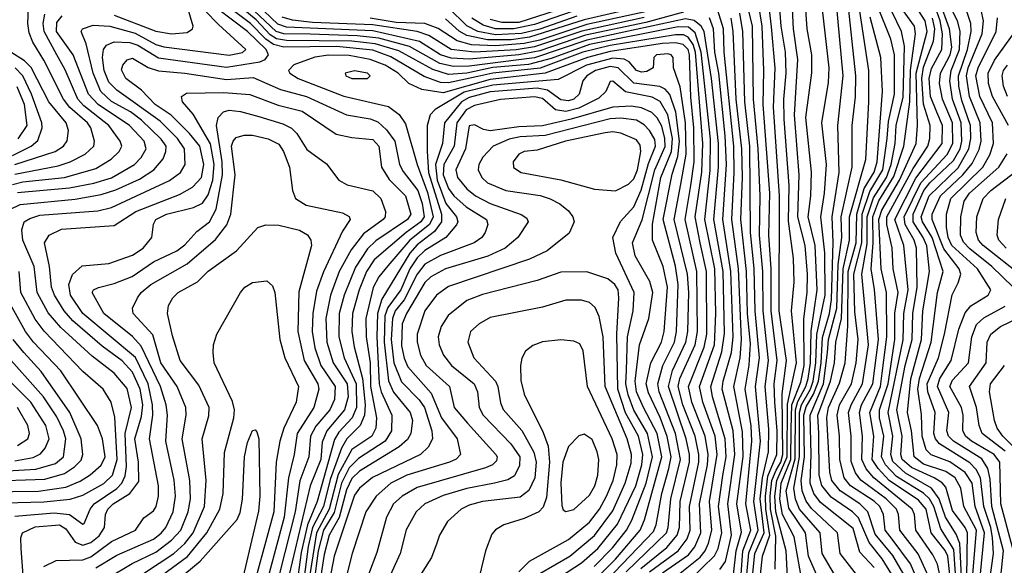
# Model space of a CAD drawing. Extents: x 997028 to 1115134, y 536408 to 618974.
# Tile 279 of 473: x 1017523 to 1021294, y 587070 to 589160. Entities that reach past the tile are written whole.
import ezdxf

# ---------------------------------------------------------------- set-up
doc = ezdxf.new("R2010")
doc.units = 0

msp = doc.modelspace()

# ---------------------------------------------------------------- linework, layer by layer
at = {"layer": '0CON10XD'}
for points in [[(1021173.3, 587035), (1021186.8, 587205), (1021138.3, 587295), (1021127.3, 587365), (1021105.7, 587405), (1021069.7, 587429.7), (1020985, 587457.8), (1020949, 587485), (1020938.2, 587585), (1020923.5, 587655), (1020936.4, 587783.6), (1020976.5, 587935), (1020982.4, 588045), (1021006.9, 588195), (1020996.9, 588293.1), (1020983.7, 588325), (1020944.6, 588385), (1020944.5, 588415), (1020985.4, 588505), (1021009.1, 588535), (1021099, 588621), (1021124.3, 588665), (1021130.9, 588695), (1021128.7, 588765), (1021096.1, 588855), (1021084.7, 588925), (1021089.9, 588965), (1021122.8, 589045), (1021125.3, 589115.3), (1021114.4, 589155), (1021064.3, 589254.3)], [(1017885, 589177.2), (1018045, 589116.2), (1018105, 589105.2), (1018165, 589111.1), (1018184.6, 589125), (1018187.6, 589135), (1018160.7, 589225)], [(1019985, 587041.3), (1020085, 587109.6), (1020108.7, 587141.3), (1020131.1, 587195), (1020126.4, 587305), (1020157, 587455), (1020159.4, 587495), (1020148, 587565), (1020096.6, 587695), (1020083.9, 587755), (1020144.4, 587905.6), (1020154.7, 587955), (1020152.9, 588195), (1020128.9, 588305), (1020109.5, 588405), (1020134.9, 588575.1), (1020139.2, 588685), (1020111, 589035), (1020102.1, 589065), (1020083.3, 589093.3), (1020065, 589102.3), (1020035, 589102), (1019785, 589060.5), (1019679.3, 589035), (1019515.9, 588974.1), (1019335, 588954.8), (1019278.2, 588941.8), (1019165, 588917.7), (1019135, 588918.9), (1019072.2, 588942.2), (1018945, 589017.3), (1018875, 589043.2), (1018736.9, 589056.9), (1018535, 589053.8), (1018495, 589064.9), (1018465.2, 589085.2), (1018407.1, 589145), (1018320.3, 589210.3)], [(1020020.2, 587015), (1020128.7, 587101.3), (1020147.8, 587125), (1020161.4, 587155), (1020173.5, 587205), (1020165.1, 587315), (1020194.7, 587495), (1020186, 587565), (1020138.7, 587695), (1020126.8, 587755), (1020183.9, 587915), (1020188.7, 588035), (1020184.8, 588205), (1020146.7, 588395), (1020167.7, 588582.3), (1020168.4, 588701.6), (1020132.9, 589035), (1020109.6, 589109.6), (1020085, 589131.5), (1020045, 589132.6), (1019705, 589064.1), (1019558.5, 589011.5), (1019471.7, 588988.3), (1019335, 588976.2), (1019235.2, 588955.2), (1019165, 588950.1), (1019105, 588968.3), (1018975, 589040.5), (1018885, 589067.3), (1018795, 589077.4), (1018545, 589079.7), (1018506.8, 589086.8), (1018482.2, 589102.2), (1018428.9, 589158.9), (1018347.7, 589225)], [(1020089.5, 587015), (1020184, 587106), (1020197.5, 587135), (1020212.4, 587195), (1020199.2, 587295), (1020216.3, 587413.7), (1020228.8, 587485), (1020224.9, 587555), (1020176.4, 587715), (1020169.8, 587755), (1020212.6, 587887.4), (1020222.6, 587957.4), (1020216.7, 588195), (1020181.8, 588395), (1020199.2, 588595), (1020199, 588685), (1020172.9, 588935), (1020152.6, 589065), (1020144.2, 589114.2), (1020133.4, 589135), (1020106.4, 589156.4), (1020073.5, 589163.5), (1019695, 589081.5), (1019495, 589013.8), (1019245, 588981.9), (1019185, 588980.7), (1019131.8, 588991.8), (1019016.4, 589056.4), (1018898.6, 589088.6), (1018815, 589098.4), (1018635, 589104.1), (1018535, 589104.9), (1018505, 589114.7), (1018377, 589235)], [(1020065, 589189), (1019921.3, 589148.7), (1019690.1, 589099.9), (1019515, 589040.2), (1019434.5, 589024.5), (1019245, 589008.1), (1019175, 589011.8), (1019135, 589024.9), (1019054.2, 589075.8), (1018875, 589116.4), (1018545, 589131.1), (1018512, 589142), (1018405.7, 589245)], [(1019949.8, 589220.2), (1019685, 589159.2), (1019475, 589092.3), (1019405, 589082.5), (1019315, 589082.1), (1019235, 589099), (1019206, 589116), (1019153.3, 589163.3)], [(1020327.8, 587015), (1020338.9, 587115), (1020374.7, 587195), (1020359.2, 587325), (1020367.4, 587405), (1020391.1, 587505), (1020391.8, 587591.8), (1020377.8, 587755), (1020390.5, 587855), (1020369.8, 588045), (1020368.5, 588195), (1020356.8, 588335), (1020359.5, 588485), (1020351.8, 588665), (1020333.5, 588855), (1020329.1, 589135), (1020305, 589236.8)], [(1020360.5, 587035), (1020367.6, 587105), (1020395.7, 587185), (1020380.3, 587285), (1020379.3, 587335), (1020388.9, 587411.1), (1020422.7, 587495), (1020423.8, 587585), (1020415.4, 587695), (1020412.2, 587765), (1020423.9, 587855), (1020400.5, 588045), (1020401.2, 588205), (1020392.7, 588335), (1020395.6, 588495), (1020370.9, 588835), (1020373.2, 588965), (1020366.5, 589135), (1020352.1, 589222.1)], [(1020416.6, 587055), (1020418.8, 587181.2), (1020398.7, 587285), (1020397.1, 587335), (1020403.7, 587395), (1020420.1, 587435), (1020437.5, 587465), (1020446, 587495), (1020443.7, 587726.3), (1020459.6, 587855), (1020432.3, 588045), (1020432.5, 588485), (1020410.1, 588825), (1020416, 588974), (1020402.5, 589132.5), (1020390.8, 589230.8)], [(1020464.1, 587025), (1020458.4, 587125), (1020418.9, 587275), (1020414.7, 587335), (1020422.1, 587395), (1020462.1, 587485), (1020463.1, 587686.9), (1020497.5, 587845), (1020478.3, 588045), (1020488.6, 588155), (1020487.2, 588245), (1020467.7, 588387.7), (1020469.6, 588525), (1020450.8, 588779.2), (1020449.4, 588855), (1020459.1, 588955), (1020456, 589035), (1020439.9, 589135), (1020431.8, 589235)], [(1020514.1, 587035), (1020489.1, 587179.1), (1020444.2, 587264.2), (1020433.8, 587323.8), (1020439, 587385), (1020476.5, 587475), (1020478, 587592), (1020480.7, 587685), (1020515, 587772), (1020527.6, 587835), (1020525.8, 588014.2), (1020538.4, 588115), (1020539.8, 588185), (1020531.2, 588295), (1020502.6, 588405), (1020508, 588565), (1020489.9, 588795), (1020503.4, 589006.6), (1020487, 589125), (1020481.5, 589225)], [(1020643.7, 587035), (1020596.1, 587115), (1020588.1, 587195), (1020509.1, 587285), (1020493.6, 587323.6), (1020487.6, 587365), (1020510.1, 587485), (1020509.4, 587655), (1020517.2, 587685), (1020552, 587745), (1020562.2, 587775), (1020572.5, 587845), (1020576.2, 587953.8), (1020607.6, 588105), (1020606.9, 588266.9), (1020591.1, 588405), (1020604.9, 588495), (1020612.6, 588605), (1020595.2, 588765), (1020620.5, 588919.5), (1020623.6, 588975), (1020592.5, 589245)], [(1020728.2, 587035), (1020665.6, 587115), (1020655.2, 587195), (1020555, 587287.7), (1020535, 587316), (1020520.2, 587355), (1020516.4, 587395), (1020529.3, 587485), (1020526.5, 587645), (1020535, 587677.3), (1020563.5, 587725), (1020582.3, 587775), (1020592.7, 587845), (1020597.2, 587942.8), (1020624.9, 588035), (1020632, 588088), (1020637.9, 588307.9), (1020634.3, 588405), (1020661.8, 588575), (1020656.8, 588755), (1020676.3, 588945), (1020650.2, 589235)], [(1020556.6, 588956.6), (1020557.4, 589025), (1020538.7, 589125), (1020531.2, 589235)], [(1020795, 587061.9), (1020740.3, 587120.3), (1020715, 587211.2), (1020590.5, 587310.5), (1020564.9, 587345), (1020550, 587385), (1020554.1, 587495), (1020549.8, 587645), (1020600.9, 587765), (1020616.9, 587885), (1020620.3, 587935), (1020652.4, 588055), (1020658, 588222), (1020671.3, 588325), (1020669, 588405), (1020711, 588595), (1020711.8, 588755), (1020723.7, 588863.7), (1020724.9, 588945.1), (1020693.3, 589245)], [(1020862.6, 587035), (1020826.6, 587095), (1020776.9, 587156.9), (1020735, 587251.5), (1020712.7, 587275), (1020630.5, 587330.5), (1020595, 587375.2), (1020584.7, 587415), (1020583.5, 587575), (1020579.5, 587645), (1020628.1, 587775), (1020643, 587845), (1020649.2, 587925), (1020670.4, 588015), (1020676.6, 588205), (1020701.5, 588315), (1020700.6, 588405), (1020764, 588624), (1020775.7, 588845), (1020774.6, 588965.4), (1020734.5, 589234.5)], [(1020978, 586975), (1020935.2, 587075.2), (1020865, 587170), (1020838.1, 587205), (1020831, 587265), (1020816.6, 587295), (1020795, 587315.6), (1020705.5, 587375), (1020680.8, 587405), (1020663.6, 587475), (1020663.3, 587565), (1020653.4, 587645), (1020662.4, 587685), (1020709.3, 587765), (1020727, 587845), (1020734.5, 587935), (1020721.3, 588041.3), (1020717.2, 588185), (1020748.1, 588305), (1020750.1, 588415), (1020778.6, 588501.4), (1020829.2, 588585), (1020845.4, 588705), (1020849.8, 588770.2), (1020873.6, 588875), (1020873.2, 589025), (1020859.1, 589085), (1020807.3, 589215)], [(1021010.8, 587010.8), (1020963.5, 587113.5), (1020894, 587205), (1020888.5, 587265), (1020880.7, 587285), (1020841.4, 587325), (1020745, 587396.1), (1020724.4, 587424.4), (1020707.7, 587467.7), (1020707.3, 587565), (1020697.7, 587655), (1020706.8, 587685), (1020751.2, 587765), (1020773.9, 587915), (1020748.4, 588185), (1020769, 588301), (1020768.8, 588405), (1020792.4, 588477.6), (1020842.4, 588555), (1020861.2, 588605), (1020875.6, 588685), (1020880, 588755), (1020906.5, 588863.5), (1020911.9, 589058.1), (1020900.5, 589115), (1020846.6, 589225)], [(1021093, 586965), (1021077.7, 587105), (1021067, 587127), (1021013.5, 587195), (1020994.9, 587285), (1020965, 587319.6), (1020852.6, 587395), (1020810.3, 587440.3), (1020788.2, 587475), (1020794.5, 587565), (1020778.6, 587655), (1020819.5, 587755), (1020826, 587806), (1020844.6, 587945), (1020843.1, 588115), (1020822.9, 588205), (1020812.9, 588395), (1020825, 588429.6), (1020892.6, 588545), (1020955.9, 588685), (1020961.8, 588755), (1020956.2, 588955), (1020998.2, 589115), (1020990.7, 589155), (1020940.3, 589235)], [(1021135.7, 586925), (1021123, 587153), (1021109.6, 587189.6), (1021068.4, 587255), (1021044.6, 587324.6), (1021015.1, 587365.1), (1020915, 587422.5), (1020867.3, 587467.3), (1020859.1, 587495), (1020867.2, 587565), (1020848.8, 587655), (1020906.8, 587933.2), (1020908.7, 588035), (1020925.8, 588125), (1020909.3, 588295), (1020875.1, 588395), (1020955, 588552.1), (1021055.6, 588685), (1021056.9, 588755), (1021035.2, 588805.2), (1021011.8, 588865), (1021006.2, 588935), (1021015, 588973), (1021054.5, 589045), (1021057.1, 589105), (1021048, 589155), (1021016.4, 589246.4)], [(1021150.1, 587025), (1021152.6, 587195), (1021143.8, 587215), (1021095, 587279.5), (1021069.9, 587369.9), (1021056.5, 587386.5), (1021024.8, 587404.8), (1020938.4, 587445), (1020903.1, 587475), (1020897, 587495), (1020903.2, 587565), (1020882.3, 587665), (1020914.3, 587835.7), (1020940.9, 587935), (1020944, 588035), (1020960.2, 588135), (1020957.2, 588285), (1020948.2, 588315), (1020914.2, 588375), (1020909.8, 588405), (1020974.8, 588535.2), (1021075, 588642.8), (1021097.1, 588685), (1021094.9, 588765), (1021057.2, 588855), (1021045.3, 588915), (1021049, 588955), (1021086.2, 589025), (1021092.8, 589055), (1021084.6, 589125), (1021044.7, 589235)], [(1017447.6, 588415), (1017525, 588451.7), (1017735, 588472.6), (1017835, 588490), (1017891.6, 588508.4), (1017981.7, 588548.3), (1018036.8, 588585), (1018072.8, 588627.2), (1018083.3, 588655), (1018083.4, 588675), (1018065, 588702.3), (1017990, 588775), (1017946.9, 588806.9), (1017875, 588846.2), (1017833.5, 588885), (1017803.8, 588955), (1017777.2, 589067.2), (1017758.9, 589115), (1017762.9, 589125), (1017805, 589139), (1017868.6, 589135), (1017965, 589107.5), (1018045, 589065.1), (1018075, 589055.6), (1018325, 589023.8), (1018376.2, 589033.8), (1018388.9, 589045), (1018285, 589140.7), (1018231.6, 589195)], [(1017495, 588528.9), (1017535, 588538.8), (1017695, 588555.8), (1017815, 588589.7), (1017873.5, 588625), (1017904.1, 588655), (1017914.7, 588675), (1017907.9, 588695), (1017864.1, 588755), (1017769.2, 588829.2), (1017745.4, 588855), (1017697.4, 588967.4), (1017665.3, 589024.7), (1017616.7, 589115), (1017613, 589145), (1017618.8, 589181.2)], [(1017505, 588567.5), (1017670.3, 588599.7), (1017716.2, 588615), (1017773.3, 588645), (1017806.4, 588675), (1017809.8, 588695), (1017795.6, 588745), (1017782.2, 588765), (1017715, 588823.5), (1017690.9, 588855), (1017615.5, 589005), (1017573.6, 589073.6), (1017559.6, 589109.6), (1017554.5, 589145), (1017557.3, 589205)], [(1017505, 587258.4), (1017655, 587271.4), (1017714.2, 587264.2), (1017765, 587228.1), (1017769.8, 587230.2), (1017793.2, 587285), (1017808.3, 587305), (1017895.2, 587364.8), (1017914.6, 587385), (1017926.9, 587413.1), (1017931.5, 587448.5), (1017926.9, 587575), (1017950.9, 587675), (1017935, 587747.7), (1017885, 587805.6), (1017800.9, 587870.9), (1017680.9, 587980.9), (1017632.5, 588037.5), (1017590.5, 588115), (1017579, 588215), (1017534.4, 588315), (1017531.6, 588355), (1017539.6, 588385), (1017561.2, 588398.8), (1017599.5, 588410.5), (1017822, 588428), (1017875, 588439.8), (1018096.6, 588543.4), (1018138.6, 588575), (1018156.5, 588605), (1018154.1, 588665), (1018127.7, 588705), (1018060.6, 588770.6), (1017895, 588889.4), (1017865, 588920.9), (1017846.1, 588965), (1017840.4, 589015), (1017843.5, 589045), (1017855, 589061.6), (1017885, 589075.2), (1017945, 589072.6), (1017975, 589062.5), (1018055, 589013), (1018315, 588977.4), (1018442.3, 588997.7), (1018463.3, 589006.7), (1018476.2, 589025), (1018466.7, 589045), (1018395.9, 589115), (1018281.2, 589201.2)], [(1017515, 588497.5), (1017713.8, 588516.2), (1017806.4, 588533.6), (1017875, 588554.6), (1017962.6, 588605), (1017988.1, 588631.9), (1018007.3, 588665), (1017999.4, 588695), (1017943.6, 588755), (1017823.6, 588835), (1017786.2, 588875), (1017728, 589025), (1017663.4, 589115), (1017665, 589148.9), (1017685.9, 589175)], [(1019925, 589191.3), (1019695, 589141.3), (1019515, 589081.4), (1019455, 589068), (1019345, 589059.8), (1019253, 589063), (1019198.9, 589078.9), (1019126.3, 589126.3), (1019074.9, 589144.9), (1018965, 589149.4), (1018865, 589165.2)], [(1019657.1, 589172.9), (1019515, 589123.6), (1019445, 589106.7), (1019345, 589101.7), (1019277.4, 589115), (1019235, 589136.4), (1019165, 589204.7)], [(1019639.5, 589190.5), (1019495, 589140.9), (1019415, 589124.3), (1019345, 589124.9), (1019298.2, 589138.2), (1019255, 589164.9)], [(1019613.3, 589206.7), (1019435, 589148.7), (1019369, 589149), (1019325, 589160.4)], [(1020256.8, 587035), (1020267.5, 587125), (1020286.9, 587196.9), (1020269.6, 587305), (1020293.4, 587486.6), (1020291.8, 587581.8), (1020257.9, 587755), (1020282.6, 587865), (1020288, 587935), (1020276.1, 588205), (1020249.9, 588395), (1020259.4, 588575), (1020257.7, 588675), (1020221.3, 589035), (1020218.2, 589125), (1020196.4, 589195)], [(1020308.2, 587035), (1020315, 587118.4), (1020351.7, 587205), (1020334.2, 587315), (1020360.2, 587545), (1020341.4, 587755), (1020356, 587864), (1020339.7, 588045), (1020336.4, 588206.4), (1020322.2, 588345), (1020318.7, 588675), (1020300.2, 588845), (1020292.8, 589115), (1020280.5, 589185)], [(1021066.5, 586945), (1021037.9, 587075), (1021020.3, 587110.3), (1020955.2, 587205), (1020949.6, 587265), (1020941.4, 587285), (1020794.3, 587405), (1020765, 587439.8), (1020748, 587475), (1020751.4, 587565), (1020738.8, 587655), (1020747.3, 587685), (1020790, 587765), (1020811.5, 587935), (1020796.2, 588126.2), (1020783.9, 588205), (1020791.5, 588305), (1020790.1, 588405), (1020813.9, 588466.1), (1020871.2, 588558.8), (1020908.7, 588675), (1020931.7, 588845), (1020934.1, 588965.9), (1020954.2, 589105), (1020950.1, 589135), (1020907, 589195)], [(1021202, 587025), (1021218.2, 587195), (1021182.1, 587295), (1021170.3, 587385), (1021143.7, 587425), (1021085, 587466.6), (1021013.3, 587493.3), (1020995, 587512.5), (1020979.4, 587565), (1020977.2, 587647.2), (1020962.9, 587745), (1020969.1, 587785), (1021013.2, 587925), (1021038, 588115), (1021059.3, 588195), (1021017.5, 588325), (1020980, 588385), (1020975.1, 588405), (1021005.9, 588485), (1021117.1, 588592.9), (1021158.4, 588665), (1021165.6, 588704.4), (1021164.7, 588755), (1021130.8, 588850.8), (1021119.3, 588905), (1021117.9, 588945), (1021153.2, 589045), (1021167.1, 589115), (1021166.3, 589145), (1021150.9, 589190.9)], [(1021238.6, 587015), (1021252.5, 587115), (1021248.9, 587175), (1021241.9, 587215), (1021215.2, 587295), (1021203, 587405), (1021186.4, 587436.4), (1021161.9, 587461.9), (1021045.7, 587535.7), (1021030, 587555), (1021023.8, 587575), (1021028.8, 587655), (1021000.5, 587735), (1020998.4, 587765), (1021041.5, 587865), (1021064.4, 587955), (1021094.1, 588105.9), (1021117.7, 588152.3), (1021126.9, 588185), (1021121.6, 588205), (1021062.2, 588282.2), (1021017.6, 588395), (1021017.7, 588415), (1021049, 588485), (1021134.8, 588565.2), (1021170.8, 588609.2), (1021198, 588662), (1021205.1, 588695), (1021201.9, 588765), (1021160.6, 588865), (1021149.2, 588945), (1021156.1, 588975), (1021209.7, 589105), (1021214.7, 589154.7), (1021205.9, 589195.9)], [(1019915, 589168), (1019675.9, 589115.9), (1019495, 589056.1), (1019425, 589043.8), (1019264.9, 589034.9), (1019175, 589045.7), (1019089.4, 589099.4), (1019044.8, 589114.8), (1018875, 589140.4), (1018645, 589149.4), (1018567.5, 589157.5), (1018528.8, 589168.8)], [(1020204.2, 587054.2), (1020225.5, 587084.5), (1020249.1, 587185), (1020234.7, 587305), (1020262, 587495), (1020255.8, 587585), (1020214, 587745), (1020217.1, 587775), (1020248.6, 587885), (1020255.4, 587945), (1020247, 588195), (1020215.6, 588395), (1020229.6, 588605), (1020224.8, 588715), (1020200.2, 588955), (1020185.9, 589035), (1020180.4, 589125), (1020165, 589167)], [(1020316.5, 587836.5), (1020321.3, 587918.7), (1020310.4, 588035), (1020306.7, 588195), (1020284.7, 588395), (1020290.9, 588555), (1020288.3, 588665), (1020267.4, 588855), (1020255.8, 589115), (1020247.4, 589165)], [(1020909.3, 587035), (1020867, 587107), (1020799.2, 587189.2), (1020771.7, 587275), (1020741.2, 587305), (1020664.8, 587355), (1020633.2, 587395), (1020626.2, 587426.2), (1020614.4, 587635.6), (1020620.3, 587675), (1020662.1, 587767.9), (1020684.5, 587845.5), (1020694.6, 587985.4), (1020695.7, 588195), (1020726, 588305), (1020728.6, 588415), (1020757.3, 588512.7), (1020795, 588576.3), (1020806.9, 588615), (1020827.1, 588885), (1020821.4, 589015), (1020779.8, 589169.8)], [(1021114.5, 586925), (1021100.5, 587130.5), (1021050.2, 587210.2), (1021024.5, 587295), (1021008, 587325), (1020985, 587346.1), (1020880.5, 587410.5), (1020838.8, 587455), (1020823.8, 587485), (1020831.9, 587565), (1020816.5, 587635), (1020816.4, 587665), (1020849.3, 587765), (1020874.9, 587935), (1020874.3, 588035.7), (1020887.1, 588115), (1020868.7, 588205), (1020864.6, 588285.4), (1020843.4, 588375), (1020844.5, 588405), (1020945, 588589.9), (1021001, 588675), (1021009.1, 588705), (1021009.6, 588755), (1020985, 588836.2), (1020978.4, 588935), (1020985, 588978), (1021022.6, 589077.4), (1021028.2, 589125), (1021018.6, 589165)], [(1021279.9, 587015), (1021291.4, 587125), (1021246.6, 587295), (1021239.7, 587399.7), (1021230.8, 587440.8), (1021208, 587478), (1021098.8, 587545), (1021079.6, 587565), (1021074.4, 587585.6), (1021081.9, 587655), (1021038.5, 587755), (1021046.8, 587785), (1021090, 587855), (1021120.1, 587975), (1021143.5, 588036.5), (1021166, 588064), (1021232.2, 588105), (1021242.5, 588125), (1021191.3, 588205), (1021092.4, 588295), (1021079.1, 588325), (1021072.9, 588365), (1021072.1, 588415), (1021089.7, 588475), (1021211.5, 588595), (1021238.2, 588641.8), (1021252.1, 588685), (1021248.4, 588765), (1021200.4, 588865), (1021185.3, 588945), (1021193.3, 588975), (1021262.4, 589115), (1021267.3, 589167.3)], [(1021310.2, 588755), (1021248.5, 588865), (1021233.1, 588915), (1021232.4, 588955), (1021257, 589005), (1021335.7, 589114.3)], [(1019935, 587045.1), (1020045.1, 587125), (1020078.8, 587171.2), (1020091.4, 587205), (1020087.7, 587295), (1020123.5, 587465), (1020124, 587495), (1020109.8, 587565), (1020062.2, 587685), (1020045.1, 587755), (1020051.6, 587785), (1020109.4, 587915), (1020119.3, 587965), (1020116.2, 588195), (1020071.9, 588395), (1020092.9, 588525), (1020106, 588615), (1020105.1, 588745), (1020093.3, 588863.3), (1020088.7, 589025), (1020083.6, 589045), (1020063.7, 589065), (1020035, 589070.5), (1019985, 589068.5), (1019785, 589038.1), (1019698.1, 589015), (1019535.5, 588954.5), (1019325, 588930.5), (1019145, 588879.3), (1019062.8, 588892.8), (1019012.8, 588915), (1018972.6, 588955), (1018923.3, 588985), (1018865, 589007.8), (1018785, 589022), (1018706, 589024), (1018653.4, 589016.6), (1018573.1, 588986.9), (1018552.5, 588965), (1018557.3, 588955), (1018589.1, 588935), (1018765, 588867.1), (1018935, 588826.8), (1018976.8, 588796.8), (1019000.5, 588760.5), (1019045.8, 588605), (1019085, 588498), (1019106.8, 588405), (1019092.7, 588375), (1019017.3, 588315), (1018933.1, 588216.9), (1018898, 588175), (1018876.3, 588133.7), (1018849.1, 588015), (1018849.9, 587945), (1018865.1, 587845), (1018867, 587755), (1018889.3, 587635), (1018886.4, 587595), (1018871.3, 587565), (1018795, 587513.2), (1018742.6, 587417.4), (1018708.1, 587285), (1018659.1, 587195), (1018632, 587018)], [(1017505, 588604.7), (1017659.3, 588655), (1017690.6, 588675), (1017704.8, 588695.2), (1017710.2, 588735), (1017700.9, 588765), (1017634.5, 588844.5), (1017566.4, 588976.4), (1017541.7, 589001.7), (1017488.7, 589035)], [(1019901.7, 587058.3), (1020001.9, 587138.1), (1020040.5, 587185), (1020050, 587215), (1020052.8, 587315), (1020088.4, 587465), (1020088.7, 587495), (1020075.6, 587555), (1020007.4, 587755), (1020023.7, 587816.3), (1020073.6, 587925), (1020081.9, 587965), (1020085.8, 588115), (1020080.4, 588185), (1020029.6, 588395), (1020055, 588529.6), (1020075.8, 588644.2), (1020073.3, 588765), (1020052.9, 588902.9), (1020026.4, 588975), (1020025.5, 589015), (1020018.1, 589025), (1020005, 589028.8), (1019962.5, 589025), (1019952.2, 589015), (1019948.9, 588975), (1019925, 588960.7), (1019905, 588958.4), (1019885, 588964.8), (1019857.7, 588997.7), (1019838.2, 589008.2), (1019795, 589012.2), (1019694, 588985), (1019585, 588930.3), (1019335, 588909.3), (1019225, 588881.6), (1019114.3, 588815.7), (1019094.8, 588795.2), (1019083, 588755), (1019083.5, 588655), (1019089.2, 588575), (1019138.2, 588415), (1019138, 588385), (1019112.1, 588347.9), (1019045, 588298), (1019016.6, 588265), (1018910.2, 588089.8), (1018893.1, 588035), (1018890.2, 587945), (1018899.2, 587765), (1018906.9, 587735), (1018948.4, 587645), (1018947.2, 587585), (1018922.4, 587545), (1018820.8, 587479.2), (1018785, 587442.8), (1018756, 587385), (1018727.6, 587272.4), (1018685.9, 587204.1), (1018665.9, 587125), (1018649.3, 587000.7)], [(1017538.2, 587015), (1017528.2, 587135), (1017527.6, 587175), (1017534, 587195), (1017582.6, 587217.4), (1017675, 587225.6), (1017700, 587210), (1017735, 587158.5), (1017765, 587147), (1017795, 587157.4), (1017827.4, 587182.6), (1017848.3, 587215), (1017852.2, 587265), (1017860.4, 587285), (1017881.4, 587305), (1017945.2, 587345), (1017979.3, 587390.7), (1017978.1, 587465), (1017963.6, 587555), (1017989.7, 587639.7), (1017994, 587685), (1017984.7, 587745), (1017955, 587809.8), (1017915, 587852.5), (1017838.8, 587908.8), (1017726.4, 588006.4), (1017692.9, 588045), (1017655.8, 588105), (1017645.1, 588135), (1017637.6, 588215), (1017618.1, 588305), (1017636, 588335), (1017683.1, 588356.9), (1017885, 588371.3), (1017967.2, 588425), (1018135, 588490.2), (1018185, 588517.8), (1018219.3, 588555), (1018228.3, 588605), (1018212.3, 588675), (1018173.4, 588723.4), (1018103.7, 588793.7), (1018042.1, 588835), (1017990, 588890), (1017929.3, 588935), (1017913, 588967), (1017917.5, 588985), (1017934, 589006), (1017955, 589012.1), (1018015, 588976.7), (1018055, 588964.2), (1018155, 588955.4), (1018315, 588930.8), (1018417.8, 588937.8), (1018522.4, 588892.4), (1018621.8, 588865), (1018774.9, 588794.9), (1018865, 588780), (1018895, 588768.4), (1018928.4, 588738.4), (1018959.8, 588695), (1018977.8, 588605), (1018991.4, 588578.6), (1019048.4, 588505), (1019065, 588456.2), (1019072.2, 588405), (1019059.5, 588385), (1019003, 588345), (1018880.1, 588239.9), (1018850.9, 588195), (1018822.7, 588125), (1018797.8, 588035), (1018795.1, 587965), (1018803.8, 587906.2), (1018835.7, 587785.7), (1018845.9, 587685), (1018843.9, 587645), (1018827, 587605), (1018775.8, 587554.2), (1018755, 587518.7), (1018711.5, 587398.5), (1018686, 587295), (1018644.3, 587215), (1018628.1, 587141.9), (1018612.2, 587025)], [(1021306.6, 588865), (1021291.3, 588905), (1021286.2, 588945), (1021291.4, 588965), (1021305.6, 588985)], [(1017495, 588639.6), (1017567.4, 588675), (1017592.4, 588697.6), (1017608.9, 588745), (1017607.3, 588765), (1017568.7, 588875), (1017534.5, 588944.5), (1017505.4, 588975.4)], [(1019846.1, 587045), (1019999.6, 587195), (1020006.4, 587215), (1020016.3, 587325), (1020053.8, 587475), (1020034.8, 587574.8), (1019972.6, 587735), (1019967, 587765), (1019986.7, 587835), (1020030.9, 587925), (1020039.1, 587965), (1020045.3, 588145.3), (1020034.3, 588215.7), (1019986.9, 588395), (1020022.4, 588567.6), (1020043.8, 588636.2), (1020050.2, 588695), (1020035.6, 588805.6), (1020013.1, 588873.1), (1019995, 588893.3), (1019975, 588903.6), (1019875, 588916.2), (1019815.2, 588975), (1019785, 588980.2), (1019728.2, 588965), (1019694.8, 588945), (1019679.6, 588925), (1019665.1, 588874.9), (1019645, 588855.5), (1019625, 588848.5), (1019595, 588853.2), (1019545, 588890.2), (1019505, 588897.1), (1019325, 588882.9), (1019245, 588862), (1019215, 588844.7), (1019150.3, 588765), (1019142, 588685), (1019115.4, 588605), (1019121.9, 588545), (1019155, 588455.9), (1019196, 588405), (1019200.7, 588385), (1019196.4, 588373.6), (1019155.2, 588325), (1019075, 588276.1), (1019045, 588248.2), (1019017.1, 588205), (1018982.6, 588125), (1018932.3, 588057.7), (1018921.8, 588025), (1018918.8, 587925), (1018935.9, 587775.9), (1018955, 587732.9), (1019018.7, 587655), (1019027.4, 587625), (1019021.5, 587575), (1019007.9, 587552.1), (1018976.1, 587523.9), (1018825, 587430.1), (1018795, 587402.3), (1018775, 587358.9), (1018746.3, 587253.7), (1018708.8, 587185), (1018688.6, 587111.4), (1018668.8, 586981.2)], [(1018795, 588934.1), (1018855, 588934.6), (1018865.8, 588945), (1018854.6, 588955.4), (1018805, 588963.9), (1018769.2, 588955), (1018772.5, 588945), (1018795, 588934.1)], [(1020574.2, 587035), (1020543.7, 587105), (1020533.1, 587195), (1020468.3, 587288.3), (1020458.1, 587355), (1020492.8, 587477.2), (1020494.2, 587665), (1020502.8, 587697.2), (1020534.2, 587755), (1020542.9, 587785), (1020551.9, 587845), (1020553.6, 587966.4), (1020577.4, 588125), (1020570.1, 588295), (1020542.7, 588405), (1020552.9, 588485), (1020555.4, 588575.4), (1020534.1, 588785), (1020556.6, 588956.6)], [(1019710.2, 586949.8), (1019950.9, 587199.1), (1019961.2, 587225), (1019982.1, 587345), (1020009.6, 587440.4), (1020018.3, 587485), (1020003.3, 587563.3), (1019976.3, 587636.3), (1019930.6, 587730.6), (1019922.7, 587765), (1019940.5, 587845), (1019981.4, 587925), (1019991.8, 587965), (1020003.7, 588135), (1019987.4, 588215), (1019946.7, 588315), (1019946.4, 588376.4), (1019979.1, 588555), (1020019.4, 588655), (1020023.2, 588705), (1020005.1, 588795.1), (1019976.5, 588846.5), (1019945, 588862.9), (1019842.8, 588882.8), (1019795, 588924.6), (1019785, 588922.7), (1019767.6, 588885), (1019741.4, 588858.6), (1019665, 588820.9), (1019615, 588808), (1019574.7, 588814.7), (1019525, 588858), (1019495, 588864.2), (1019363.8, 588853.8), (1019265, 588830.9), (1019232.9, 588815), (1019196.8, 588765), (1019187.6, 588675), (1019147.7, 588605), (1019145.1, 588565), (1019165, 588512.7), (1019185.1, 588485.1), (1019233.1, 588443.1), (1019310.7, 588395), (1019315.3, 588375), (1019306.2, 588345), (1019293.1, 588325), (1019263.8, 588305), (1019135, 588255.9), (1019075, 588223.7), (1019045, 588185.2), (1018995, 588086.5), (1018961.3, 588045), (1018950.7, 588015), (1018945.7, 587935), (1018955.8, 587845), (1018985, 587773), (1019053.5, 587703.5), (1019073.7, 587675), (1019101.6, 587585), (1019104.3, 587555), (1019087.2, 587522.8), (1019058.5, 587495), (1018874.2, 587405.8), (1018825, 587366), (1018805, 587338.2), (1018726.8, 587105), (1018697.3, 586945)], [(1017516.9, 588703.1), (1017551.1, 588755), (1017541.3, 588835), (1017513.1, 588903.1)], [(1017615.9, 587065), (1017662.2, 587087.8), (1017765, 587091.4), (1017795, 587103), (1017825, 587123.7), (1017875, 587161.2), (1017966.8, 587205), (1017998.5, 587251.5), (1018035, 587278.5), (1018045.2, 587295), (1018054.4, 587335), (1018055.2, 587375), (1018020.3, 587555), (1018032.5, 587645), (1018032.1, 587685), (1018014.7, 587765), (1017966.2, 587866.2), (1017764.8, 588035), (1017717.7, 588105), (1017711.2, 588145), (1017725.7, 588184.3), (1017762.5, 588217.5), (1017865, 588226.5), (1017955, 588257.8), (1017996.4, 588285), (1018029.6, 588325), (1018035, 588376.7), (1018043.9, 588395), (1018085.5, 588415), (1018189.2, 588440.8), (1018223.5, 588456.5), (1018245, 588488.4), (1018262.6, 588545), (1018267.2, 588605), (1018254, 588684), (1018187.2, 588797.2), (1018146.2, 588845), (1018142.2, 588865), (1018162.1, 588877.9), (1018305, 588881.2), (1018405, 588873.4), (1018512.7, 588832.7), (1018605, 588809.3), (1018735, 588721.8), (1018795, 588708), (1018875, 588700.7), (1018898.1, 588675), (1018908.9, 588595), (1018937.6, 588547.6), (1019000.6, 588485), (1019020.4, 588415), (1019008.5, 588395), (1018886.7, 588313.3), (1018855, 588282.6), (1018808.6, 588211.4), (1018765.4, 588105), (1018746.6, 588035), (1018745.4, 587945), (1018765.6, 587865), (1018811, 587765), (1018813, 587675), (1018796.5, 587635), (1018745, 587579.5), (1018728.1, 587551.9), (1018661.7, 587315), (1018625.2, 587224.8), (1018601.4, 587118.6), (1018588.9, 587035)], [(1017815, 587059.7), (1017895, 587109.2), (1018035, 587170.6), (1018065, 587192.8), (1018083.1, 587215), (1018110.6, 587275), (1018119.4, 587335), (1018114.5, 587395.5), (1018082.4, 587545), (1018088.8, 587645), (1018084.5, 587685), (1018061.7, 587755), (1017988.7, 587908.7), (1017955, 587945.9), (1017845.7, 588035), (1017800.4, 588115), (1017805.6, 588125), (1017825, 588134.1), (1017885, 588149.5), (1017953.4, 588176.6), (1018035, 588232.6), (1018125, 588274.4), (1018155, 588297.4), (1018201.2, 588348.8), (1018249.6, 588385), (1018275.7, 588434.3), (1018299.6, 588565), (1018297.9, 588615), (1018276.9, 588755), (1018282.9, 588785), (1018303.6, 588806.4), (1018325, 588813.5), (1018368.5, 588808.5), (1018439.1, 588789.1), (1018531.1, 588761.1), (1018564.1, 588744.1), (1018584.1, 588724.1), (1018623.1, 588663.1), (1018697.7, 588607.7), (1018744.8, 588544.8), (1018777, 588527), (1018875, 588504.7), (1018906.6, 588475), (1018924.2, 588425), (1018922.9, 588405), (1018915.3, 588395), (1018840.1, 588339.9), (1018792.2, 588277.8), (1018746.6, 588195), (1018713.2, 588105), (1018695.9, 588015), (1018699.9, 587925), (1018724.1, 587845), (1018777.1, 587765), (1018780.8, 587715), (1018767.1, 587665), (1018698.7, 587585), (1018681.8, 587541.8), (1018675.9, 587475), (1018635.5, 587375), (1018554.4, 587035)], [(1019735, 587022.9), (1019805, 587094.1), (1019899.9, 587205), (1019915.9, 587244.1), (1019982.6, 587485), (1019964.2, 587575), (1019911.6, 587675), (1019885.9, 587735), (1019880.1, 587775), (1019896.6, 587915), (1019932.1, 588015), (1019948.4, 588115), (1019936.4, 588156.4), (1019880, 588255), (1019870, 588305), (1019907.1, 588392.9), (1019955.4, 588584.6), (1019995, 588673.4), (1019994.4, 588704.4), (1019981.7, 588751.7), (1019965, 588784.4), (1019944.5, 588804.5), (1019905, 588822), (1019865, 588828.8), (1019795, 588825.1), (1019635, 588778.1), (1019525, 588753.5), (1019435, 588749.9), (1019325, 588734.2), (1019299.2, 588739.2), (1019265, 588756.4), (1019245, 588753.5), (1019230, 588665), (1019193.3, 588585), (1019199.8, 588555), (1019235, 588511.3), (1019268.6, 588485), (1019325, 588456.1), (1019443.6, 588413.6), (1019465, 588399.4), (1019470, 588385), (1019431.2, 588325), (1019381.8, 588285), (1019315.6, 588254.4), (1019154.2, 588205.8), (1019097.5, 588175), (1019075, 588152.8), (1019003.8, 588035), (1018988.1, 587995), (1018985, 587910), (1018995, 587863.6), (1019009.7, 587829.7), (1019099.3, 587729.3), (1019138.6, 587635), (1019198.1, 587555), (1019211.2, 587495), (1019195, 587476.6), (1019169.1, 587465), (1019006.2, 587415), (1018945, 587385.2), (1018887.6, 587335), (1018848.4, 587275), (1018796.9, 587115), (1018723.9, 586825)], [(1019723.7, 587065), (1019793.5, 587136.5), (1019847.1, 587205), (1019867.2, 587242.8), (1019922.8, 587385), (1019946.5, 587485), (1019927.5, 587575), (1019875, 587664.4), (1019853.2, 587723.2), (1019844.6, 587765), (1019847.1, 587817.1), (1019851.4, 587945), (1019872, 588045), (1019875.8, 588115), (1019806.4, 588265), (1019794.5, 588325), (1019823.7, 588386.3), (1019875, 588442.8), (1019903, 588507), (1019931.6, 588608.4), (1019958, 588675), (1019955, 588700.4), (1019935, 588734.7), (1019915, 588756.7), (1019884.7, 588774.7), (1019825, 588782.3), (1019785, 588780.5), (1019535, 588716.2), (1019439.1, 588710.9), (1019398, 588702), (1019335.9, 588675), (1019296.4, 588633.6), (1019281.1, 588605), (1019279.3, 588585), (1019293.2, 588555), (1019315, 588534.3), (1019385, 588505.6), (1019516.2, 588486.2), (1019555, 588474.2), (1019591.1, 588455), (1019625, 588427.3), (1019641.8, 588405), (1019646.5, 588385), (1019627.6, 588342.4), (1019543.6, 588275), (1019475, 588243), (1019165, 588137.6), (1019119.4, 588105), (1019074.1, 588045), (1019044.8, 587955), (1019044.9, 587924.9), (1019058.4, 587875), (1019080.2, 587835), (1019169.5, 587755), (1019186.8, 587675), (1019237.4, 587615), (1019346.2, 587495), (1019351.8, 587485), (1019349.6, 587470.4), (1019333.2, 587455), (1019306.4, 587443.6), (1019045, 587367.9), (1018987.2, 587335), (1018955, 587305.8), (1018927.9, 587255), (1018891.4, 587118.6), (1018858.4, 587035)], [(1019805, 588504.8), (1019855, 588529.3), (1019875, 588550.3), (1019889, 588585), (1019901.8, 588655), (1019899.6, 588679.6), (1019885, 588700), (1019825.1, 588725.1), (1019795, 588730), (1019765, 588726.3), (1019613.6, 588695), (1019505, 588659.7), (1019455, 588654.5), (1019434.5, 588645), (1019412.9, 588615), (1019414.2, 588594.2), (1019444, 588575), (1019595, 588546.8), (1019725, 588510), (1019805, 588504.8)], [(1017855, 587017.7), (1017953.5, 587076.5), (1018045, 587119.7), (1018105, 587165.8), (1018140.3, 587205), (1018168.8, 587275), (1018176.6, 587325), (1018174.8, 587395), (1018145.2, 587555), (1018160, 587645), (1018159, 587675), (1018125.9, 587755), (1018063.9, 587845), (1018032.9, 587952.9), (1017958.2, 588035), (1017955.4, 588055), (1017973.9, 588095), (1017987.8, 588115), (1018025, 588145.6), (1018165, 588225.2), (1018272.4, 588317.6), (1018316.4, 588373.6), (1018331.9, 588415), (1018348.4, 588565), (1018334.5, 588675.5), (1018340, 588695), (1018352.1, 588707.9), (1018382.5, 588717.5), (1018415, 588716.8), (1018475, 588702.8), (1018515, 588682.4), (1018533.4, 588655), (1018555.7, 588595), (1018567.4, 588505), (1018579.7, 588475), (1018619.9, 588449.9), (1018759.7, 588419.7), (1018785.3, 588405.3), (1018788.2, 588395), (1018759.7, 588350.3), (1018686.2, 588193.8), (1018659.6, 588120.4), (1018645.1, 588035), (1018643.3, 587965), (1018652.8, 587902.8), (1018676.8, 587835), (1018731, 587755), (1018728.2, 587705), (1018710.5, 587665), (1018657.7, 587602.3), (1018636.2, 587565), (1018630.3, 587485), (1018596.5, 587393.5), (1018578.4, 587275), (1018518.2, 587038.2)], [(1021328.1, 588135), (1021245.8, 588215), (1021161.7, 588281.7), (1021137.6, 588307.6), (1021126.5, 588335), (1021127.4, 588405), (1021140.4, 588465), (1021160.6, 588495), (1021272.4, 588595), (1021304.3, 588645.7)], [(1021364.4, 588175), (1021213.4, 588295), (1021195.5, 588315), (1021186.6, 588345), (1021189, 588405), (1021213.2, 588475), (1021242.8, 588505), (1021345, 588582.8)], [(1021300.8, 588285), (1021272.8, 588315), (1021266, 588335), (1021271.1, 588395), (1021299.8, 588475)], [(1017885.1, 586964.9), (1018113.1, 587115), (1018155, 587153), (1018187.6, 587195), (1018231.3, 587295), (1018236.8, 587395), (1018221.9, 587555), (1018247.9, 587642.1), (1018248.6, 587675), (1018209.6, 587759.6), (1018137.7, 587855), (1018108.3, 587948.3), (1018088.6, 588035), (1018093.5, 588065), (1018109.2, 588095), (1018129.5, 588115), (1018203.7, 588156.3), (1018245, 588196.8), (1018352.9, 588275), (1018435, 588363.5), (1018465.4, 588374.6), (1018515, 588373.2), (1018595, 588353.5), (1018625, 588335.4), (1018638.2, 588315), (1018640.3, 588295), (1018592.3, 588117.7), (1018588.8, 587965), (1018612.4, 587855), (1018664.8, 587765), (1018669, 587745), (1018650, 587675), (1018585.4, 587575), (1018574.2, 587495)], [(1017415, 587308.3), (1017615, 587312.6), (1017716.5, 587323.5), (1017765, 587338), (1017845, 587382.9), (1017878.5, 587415), (1017896.8, 587475), (1017887.3, 587637.3), (1017873.2, 587695), (1017843.3, 587745), (1017765, 587811.8), (1017617.2, 587967.2), (1017582.3, 588012.3), (1017527.3, 588115), (1017521.3, 588195)], [(1019539.1, 586990.9), (1019675, 587080), (1019736.6, 587135), (1019812.4, 587227.6), (1019882.7, 587375), (1019906.2, 587455), (1019909.1, 587495), (1019893.2, 587565), (1019843.4, 587653.4), (1019813.4, 587745), (1019810.1, 587955), (1019817.9, 588095), (1019814.5, 588125), (1019802.9, 588145), (1019775, 588167.3), (1019695, 588193.7), (1019595, 588192.1), (1019505, 588160.7), (1019295, 588106.9), (1019235, 588084.3), (1019163.5, 588026.5), (1019137.7, 587985), (1019125.7, 587945), (1019129, 587915), (1019145.7, 587875), (1019176.3, 587835), (1019263.3, 587765), (1019276.5, 587735), (1019283.1, 587675), (1019297.4, 587645), (1019403.9, 587535), (1019438.6, 587485), (1019437.4, 587452.6), (1019417.8, 587412.2), (1019393.1, 587396.9), (1019340.8, 587385), (1019235, 587364.2), (1019145, 587337.2), (1019075, 587305.2), (1019040.9, 587275), (1019003.6, 587206.4), (1018979.7, 587115), (1018898.4, 586935)], [(1018032.2, 587005), (1018166.3, 587103.7), (1018240.1, 587195), (1018289.5, 587285), (1018302.2, 587345), (1018307.5, 587502.5), (1018342.6, 587635), (1018345.2, 587665), (1018337.5, 587697.5), (1018268.2, 587845), (1018264.5, 587885), (1018265.6, 587915), (1018278.1, 587955), (1018368.5, 588115), (1018385.6, 588135), (1018415, 588153.5), (1018468.9, 588158.9), (1018490.7, 588140.7), (1018500, 588115), (1018518.8, 587935), (1018538.3, 587865), (1018591, 587755), (1018581.6, 587695), (1018534.2, 587595.8), (1018518.7, 587545), (1018505.8, 587465), (1018495.9, 587275), (1018398.4, 586915)], [(1017395, 587351.7), (1017595, 587354), (1017700.1, 587369.9), (1017755, 587392.6), (1017793.2, 587416.8), (1017835, 587453.2), (1017850.3, 587485), (1017840.7, 587555), (1017820.7, 587605), (1017680, 587815), (1017576.3, 587925), (1017545.5, 587965.5), (1017461.8, 588115)], [(1019515, 587038.2), (1019629.6, 587105), (1019725, 587183.6), (1019795, 587278.7), (1019841.8, 587385), (1019865, 587461.1), (1019866.1, 587495), (1019848.9, 587555), (1019765.1, 587755), (1019757.7, 587945), (1019742.9, 588022.9), (1019727.5, 588057.5), (1019705, 588076.9), (1019674.6, 588085.4), (1019614.7, 588085.3), (1019525, 588058.8), (1019325, 588019.7), (1019283.3, 587995), (1019250, 587965), (1019238.7, 587925), (1019262.2, 587865), (1019344.9, 587774.9), (1019354.8, 587755), (1019365, 587692), (1019375, 587666.4), (1019446.2, 587586.2), (1019492.7, 587502.7), (1019501.5, 587465), (1019496.1, 587405), (1019473, 587357), (1019439.4, 587330.6), (1019295, 587314), (1019245, 587300.6), (1019213.6, 587285), (1019162, 587238), (1019130.4, 587185), (1019120.8, 587155), (1019100.1, 587099.9), (1018982.4, 586915)], [(1021334.1, 587105), (1021280.9, 587305), (1021276.6, 587465), (1021254.8, 587495), (1021168.8, 587545), (1021145.2, 587565), (1021135.7, 587585.7), (1021136.5, 587645), (1021130.3, 587675), (1021085.5, 587755), (1021095, 587779.6), (1021156.6, 587845), (1021169.1, 587945), (1021188, 587992), (1021215, 588018.1), (1021297.6, 588062.4)], [(1021297.3, 587507.3), (1021208.9, 587575), (1021197.5, 587605), (1021187.7, 587675), (1021160, 587755), (1021224.8, 587845), (1021228.5, 587925), (1021242.5, 587955), (1021279.5, 587985), (1021382.7, 588035)], [(1017395, 587392.7), (1017619.7, 587400.3), (1017695, 587421.8), (1017733, 587447), (1017757.9, 587472.1), (1017765.2, 587495), (1017757.8, 587555), (1017715.3, 587655.3), (1017605, 587812.9), (1017538.4, 587885), (1017497.4, 587935)], [(1019434.6, 587045), (1019475, 587086.3), (1019625, 587168.3), (1019704.8, 587235), (1019743.6, 587285), (1019770.7, 587335), (1019795.7, 587395), (1019810.3, 587455), (1019811, 587495), (1019792.5, 587555), (1019698.2, 587755), (1019681.2, 587891.2), (1019668.2, 587918.2), (1019645, 587928.5), (1019595, 587933.8), (1019525, 587926.2), (1019488.3, 587911.7), (1019460.4, 587889.6), (1019446.2, 587863.8), (1019440.4, 587835), (1019442.4, 587777.6), (1019455, 587725.8), (1019528.4, 587578.4), (1019546.5, 587526.5), (1019552.3, 587465), (1019540.3, 587329.7), (1019527.4, 587292.6), (1019511.5, 587275), (1019455, 587249.5), (1019377.1, 587225), (1019344.7, 587205.3), (1019331.2, 587188.8), (1019307.3, 587125), (1019275, 586992.5)], [(1017235, 587418.4), (1017585, 587438.5), (1017659.6, 587460.4), (1017690.6, 587485), (1017699.3, 587555), (1017691.4, 587585), (1017665, 587638.9), (1017613.8, 587715), (1017459.2, 587889.2)], [(1017505, 587470.1), (1017575, 587483.1), (1017602.6, 587497.4), (1017621, 587519), (1017635.4, 587554.6), (1017623.6, 587605), (1017565.3, 587695.3), (1017415.6, 587845)], [(1020285.5, 587035), (1020292.9, 587125), (1020322.6, 587205), (1020303.6, 587305), (1020327.4, 587545), (1020323.8, 587603.8), (1020301, 587745), (1020316.5, 587836.5)], [(1021358.1, 587495), (1021287.7, 587565), (1021267, 587595), (1021256.3, 587625), (1021237, 587735), (1021240.8, 587765), (1021294.9, 587835.1)], [(1017515, 587528.5), (1017554.2, 587555), (1017560.7, 587575), (1017554.4, 587605), (1017514.1, 587675)], [(1018104.4, 586995), (1018213.7, 587086.3), (1018355.4, 587245), (1018367.8, 587272.2), (1018376.4, 587323.6), (1018384.4, 587485), (1018395, 587540), (1018415, 587585.8), (1018425, 587588.8), (1018431.7, 587581.7), (1018438.5, 587555), (1018442.9, 587335), (1018437.3, 587277.3), (1018357.1, 586935)], [(1019615, 587276.5), (1019645, 587283.3), (1019705, 587338.2), (1019725.9, 587375), (1019737.2, 587415), (1019741.6, 587475), (1019735, 587504.4), (1019715, 587551.9), (1019685, 587572.2), (1019665, 587565.6), (1019625, 587525.5), (1019602.8, 587465), (1019595.9, 587385.9), (1019599.1, 587299.1), (1019605, 587283.1), (1019615, 587276.5)], [(1018574.2, 587495), (1018552.6, 587405), (1018535.7, 587255), (1018450.2, 586935)]]:
    msp.add_lwpolyline(points, dxfattribs=at)

doc.saveas('drawing.dxf')
